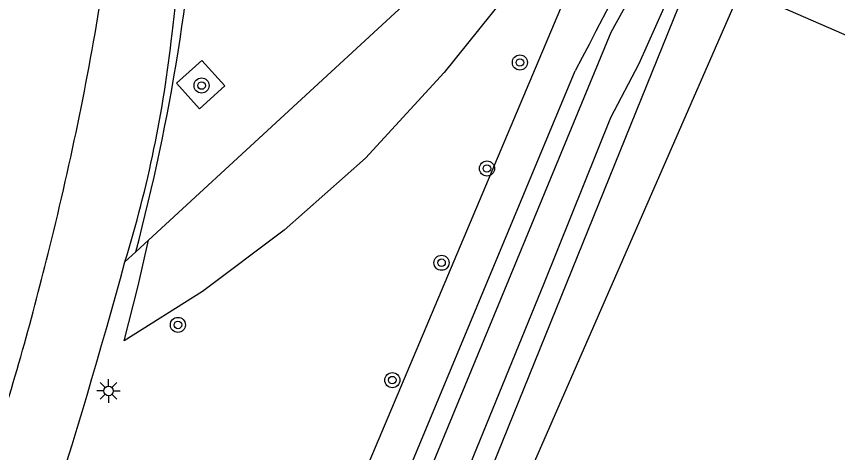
# Model space of a CAD drawing. Extents: x 136000 to 141014, y 402000 to 403500.
# Drawn here: x 138704.06 to 138747.59, y 402218.1 to 402241.2 of the extents above; entities that cross this region are included whole.
import ezdxf

# ---------------------------------------------------------------- set-up
doc = ezdxf.new("R2010")
doc.units = 0
for name, color, linetype in [('gg-afsc-erfafscheiding', 7, 'Continuous'), ('gg-afsc-hekwerk', 7, 'Continuous'), ('gg-knt-BGT kruinlijn', 7, 'Continuous'), ('gg-knt-verharding', 7, 'Continuous'), ('gg-kntw-bovenkant insteek waterloop', 7, 'Continuous'), ('gg-kntw-waterlijn', 7, 'Continuous'), ('gt-grn-groengrens', 7, 'Continuous'), ('gt-symb-boom', 7, 'Continuous'), ('gt-symb-lichtmast', 7, 'Continuous')]:
    doc.layers.add(name, color=color, linetype=linetype)

# ---------------------------------------------------------------- blocks, each defined once
blk = doc.blocks.new('gt0-BOOM')
at = {"layer": 'gt-symb-boom'}
for radius in [0.4, 0.2]:
    blk.add_circle((0, 0), radius, dxfattribs=at)
blk = doc.blocks.new('gt0-LMAST')
at = {"layer": 'gt-symb-lichtmast'}
for p, q in [((-0.182, 0.173), (-0.447, 0.438)), ((-0.005, 0.246), (-0.005, 0.621)), ((0.172, 0.173), (0.437, 0.438)), ((-0.255, -0.004), (-0.63, -0.004)), ((-0.182, -0.181), (-0.447, -0.446)), ((-0.005, -0.254), (-0.005, -0.629)), ((0.437, -0.446), (0.172, -0.181)), ((0.245, -0.004), (0.62, -0.004))]:
    blk.add_line(p, q, dxfattribs=at)
blk.add_circle((-0.005, -0.004), 0.25, dxfattribs=at)

msp = doc.modelspace()

# ---------------------------------------------------------------- linework, layer by layer
at = {"layer": 'gg-afsc-erfafscheiding'}
for p, q in [((138714.927, 402179.666), (138742.476, 402242.634)), ((138742.476, 402242.634), (138767.094, 402231.863))]:
    msp.add_line(p, q, dxfattribs=at)
at = {"layer": 'gg-afsc-hekwerk'}
for centre, radius, start, end in [((138553.42, 402267.283), 157.142, 345.89403, 351.08503), ((138558.4, 402264.787), 151.709, 342.07495, 346.34998)]:
    msp.add_arc(centre, radius, start, end, dxfattribs=at)
at = {"layer": 'gg-knt-BGT kruinlijn'}
msp.add_lwpolyline([(138708.858, 402182.131), (138708.288, 402183.327), (138737.089, 402251.525)], dxfattribs=at)
at = {"layer": 'gg-knt-verharding'}
for p, q in [((138711.064, 402229.354), (138725.471, 402242.63)), ((138710.391, 402228.734), (138711.064, 402229.354)), ((138709.814, 402228.202), (138710.391, 402228.734))]:
    msp.add_line(p, q, dxfattribs=at)
msp.add_lwpolyline([(138712.547, 402237.665), (138713.76, 402236.312), (138715.107, 402237.519), (138713.894, 402238.872), (138712.547, 402237.665)], dxfattribs=at)
for centre, radius, start, end in [((138567.439, 402257.99), 145.953, 353.0306, 358.84941), ((138606.848, 402256.15), 107.111, 345.16993, 356.76228), ((138648.016, 402247.286), 64.678, 342.8388, 353.78152), ((138381.451, 402317.863), 340.384, 339.78384, 344.72741)]:
    msp.add_arc(centre, radius, start, end, dxfattribs=at)
at = {"layer": 'gg-kntw-bovenkant insteek waterloop'}
for points in [[(138739.439, 402242.428), (138714.299, 402180.386), (138712.426, 402181.256)], [(138712.426, 402181.256), (138710.295, 402182.226), (138733.682, 402238.31)]]:
    msp.add_lwpolyline(points, dxfattribs=at)
msp.add_arc((139218.32, 401988.209), 545.366, 150.03825, 152.70369, dxfattribs=at)
at = {"layer": 'gg-kntw-waterlijn'}
msp.add_lwpolyline([(138751.151, 402269.998), (138746.885, 402261.334), (138741.037, 402250.265), (138735.573, 402240.353), (138721.304, 402205.854), (138715.851, 402192.155), (138711.767, 402182.896), (138713.634, 402182.055), (138732.054, 402227.105), (138735.572, 402235.842), (138737.063, 402238.71), (138738.838, 402242.68), (138744.36, 402249.69), (138752.085, 402261.647), (138755.383, 402267.07)], dxfattribs=at)
at = {"layer": 'gt-grn-groengrens'}
msp.add_lwpolyline([(138737.089, 402251.525), (138735.969, 402249.73), (138726.732, 402238.236), (138722.572, 402233.688), (138718.25, 402229.869), (138713.928, 402226.627), (138709.773, 402224.01), (138710.509, 402226.92), (138711.064, 402229.354)], dxfattribs=at)

# ---------------------------------------------------------------- block references
at = {"layer": 'gt-symb-boom'}
for p in [(138730.748, 402238.757), (138713.875, 402237.537), (138729.003, 402233.142), (138726.594, 402228.149), (138712.621, 402224.857), (138723.986, 402221.932)]:
    msp.add_blockref('gt0-BOOM', p, dxfattribs=at)
at = {"layer": 'gt-symb-lichtmast'}
msp.add_blockref('gt0-LMAST', (138708.948, 402221.361), dxfattribs=at)

doc.saveas('drawing.dxf')
